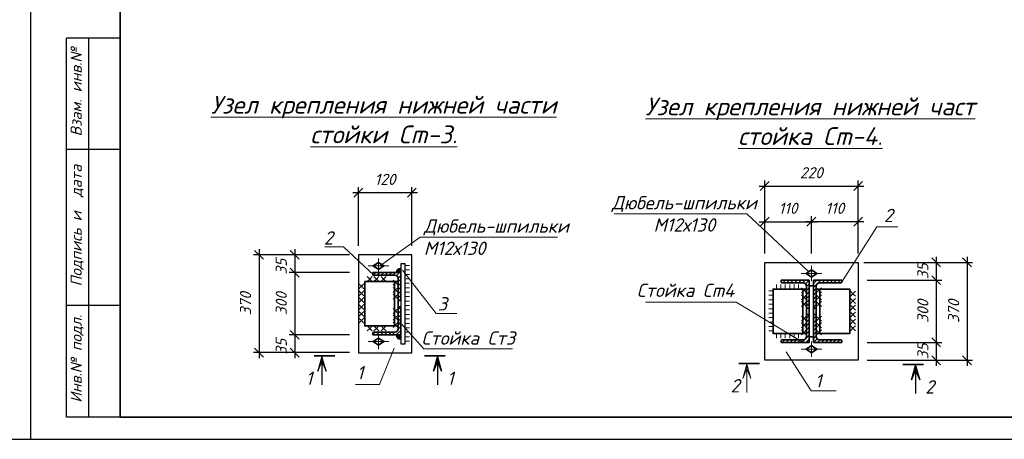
# Model space of a CAD drawing. Header units: millimetres. Extents: x -33345 to 4712671, y -3392 to 121473.
# Tile 309 of 656: x 1708325 to 1730388, y 44501 to 53913. Entities that reach past the tile are written whole.
import ezdxf

# ---------------------------------------------------------------- set-up
doc = ezdxf.new("R2010")
doc.units = ezdxf.units.MM
for name, color, linetype, lineweight in [('0.25', 7, 'Continuous', 25), ('ACO-размер', 7, 'Continuous', 13), ('ACO-текст', 7, 'Continuous', 20), ('blue', 5, 'Continuous', 35), ('DESIGN', 14, 'Continuous', 20), ('red', 12, 'Continuous', 30), ('shtrihovka', 254, 'Continuous', 0), ('svarka', 152, 'Continuous', 15), ('ОСИ', 147, 'Continuous', 13), ('Штриховая-АСО', 8, 'Continuous', 15)]:
    doc.layers.add(name, color=color, linetype=linetype, lineweight=lineweight)
doc.layers.add('_линия', color=7, linetype='Continuous')
doc.styles.add('_text', font='isocpeui.ttf')
doc.styles.add('ISOCPEUR', font='isocpeui.ttf', dxfattribs={"height": 300})
doc.styles.add('RUSS', font='RUSS.shx', dxfattribs={"width": 0.8, "oblique": 15, "height": 250})
doc.styles.add('simp 0', font='isocpeui.ttf')
doc.dimstyles.new('RUSS$0', dxfattribs={"dimscale": 0, "dimtxt": 2.5, "dimasz": 2, "dimexe": 1.25, "dimexo": 2, "dimgap": 1.75, "dimtad": 1, "dimdec": 0, "dimlfac": 100, "dimzin": 0, "dimdsep": 46, "dimtxsty": 'RUSS', "dimblk1": 'OBLIQUE', "dimblk2": 'OBLIQUE', "dimsah": 1, "dimcen": 3, "dimdle": 1.25, "dimclrt": 1, "dimadec": 0, "dimazin": 0, "dimtfac": 0.75, "dimtdec": 0, "dimtmove": 0, "dimatfit": 0, "dimldrblk": 'OBLIQUE', "dimfxl": 1, "dimtvp": 1.5, "dimtolj": 1, "dimtzin": 0, "dimarcsym": 0})
pattern_1 = [(45, (1278624.73, 478249.053), (-44.0899844, 44.0899844), [])]

# ---------------------------------------------------------------- blocks, each defined once
blk = doc.blocks.new('*U282')
at = {"layer": '0.25', "color": 5, "linetype": 'Continuous', "lineweight": 25, "ltscale": 100}
blk.add_lwpolyline([(-72619, 0), (0, 0), (0, 42000), (-72619, 42000), (-72619, 0)], dxfattribs=at)
blk = doc.blocks.new('awertgre')
at = {"ltscale": 20}
for p, q in [((-49480372, 24197418), (-49480372, 24205918)), ((-49479172, 24205918), (-49480372, 24205918)), ((-49479872, 24197418), (-49479872, 24205918)), ((-49479172, 24203418), (-49480372, 24203418)), ((-49479172, 24199918), (-49480372, 24199918)), ((-49479172, 24199918), (-49480372, 24199918)), ((-49479172, 24197418), (-49480372, 24197418))]:
    blk.add_line(p, q, dxfattribs=at)
blk.add_lwpolyline([(-49481172, 24226618), (-49439172, 24226618), (-49439172, 24196918), (-49481172, 24196918)], close=True, dxfattribs=at)
at = {"lineweight": 35}
blk.add_lwpolyline([(-49479172, 24226118), (-49439672, 24226118), (-49439672, 24197418), (-49479172, 24197418)], close=True, dxfattribs=at)
at = {"ltscale": 20, "insert": (-49480280, 24197739), "char_height": 250, "width": 9347.37, "attachment_point": 1, "rotation": 90, "style": 'ISOCPEUR'}
blk.add_mtext('Инв.№ подл.    Подпись и  дата    Взам. инв.№', dxfattribs=at)
blk = doc.blocks.new('_Oblique')
at = {"color": 0, "linetype": 'ByBlock', "lineweight": -2}
blk.add_line((-0.5, -0.5), (0.5, 0.5), dxfattribs=at)
blk = doc.blocks.new('*D2025')
at = {"layer": 'ACO-размер', "color": 0, "lineweight": -2, "ltscale": 5, "transparency": 16777216}
for p, q in [((1728862, 48196), (1728862, 46549)), ((1727314, 48071), (1728987, 48071)), ((1727314, 46674), (1728987, 46674))]:
    blk.add_line(p, q, dxfattribs=at)
at = {"layer": 'Defpoints', "color": 0, "ltscale": 5, "transparency": 16777216}
for p in [(1727114, 48071), (1727114, 46674), (1728862, 46674)]:
    blk.add_point(p, dxfattribs=at)
at = {"layer": 'ACO-размер', "color": 0, "lineweight": -2, "ltscale": 5, "transparency": 16777216, "xscale": 200, "yscale": 200, "zscale": 200}
for p, rotation in [((1728862, 48071), 90), ((1728862, 46674), 270)]:
    blk.add_blockref('_Oblique', p, dxfattribs=dict(at, rotation=rotation))
at = {"layer": 'ACO-размер', "color": 1, "ltscale": 5, "transparency": 16777216, "insert": (1728562, 47372), "char_height": 250, "attachment_point": 5, "rotation": 90, "style": 'simp 0'}
blk.add_mtext('\\A1;300', dxfattribs=at)
blk = doc.blocks.new('*D2026')
at = {"layer": 'ACO-размер', "color": 0, "lineweight": -2, "ltscale": 5, "transparency": 16777216}
for p, q in [((1728862, 48595), (1728862, 47946)), ((1727314, 48470), (1728987, 48470)), ((1727314, 48071), (1728987, 48071))]:
    blk.add_line(p, q, dxfattribs=at)
at = {"layer": 'Defpoints', "color": 0, "ltscale": 5, "transparency": 16777216}
for p in [(1727114, 48470), (1727114, 48071), (1728862, 48071)]:
    blk.add_point(p, dxfattribs=at)
at = {"layer": 'ACO-размер', "color": 0, "lineweight": -2, "ltscale": 5, "transparency": 16777216, "xscale": 200, "yscale": 200, "zscale": 200}
for p, rotation in [((1728862, 48470), 90), ((1728862, 48071), 270)]:
    blk.add_blockref('_Oblique', p, dxfattribs=dict(at, rotation=rotation))
at = {"layer": 'ACO-размер', "color": 1, "ltscale": 5, "transparency": 16777216, "insert": (1728562, 48270), "char_height": 250, "attachment_point": 5, "rotation": 90, "style": 'simp 0'}
blk.add_mtext('\\A1;35', dxfattribs=at)
blk = doc.blocks.new('*D2027')
at = {"layer": 'ACO-размер', "color": 0, "lineweight": -2, "ltscale": 5, "transparency": 16777216}
for p, q in [((1728862, 46799), (1728862, 46150)), ((1727314, 46674), (1728987, 46674)), ((1727314, 46275), (1728987, 46275))]:
    blk.add_line(p, q, dxfattribs=at)
at = {"layer": 'Defpoints', "color": 0, "ltscale": 5, "transparency": 16777216}
for p in [(1727114, 46674), (1727114, 46275), (1728862, 46275)]:
    blk.add_point(p, dxfattribs=at)
at = {"layer": 'ACO-размер', "color": 0, "lineweight": -2, "ltscale": 5, "transparency": 16777216, "xscale": 200, "yscale": 200, "zscale": 200}
for p, rotation in [((1728862, 46674), 90), ((1728862, 46275), 270)]:
    blk.add_blockref('_Oblique', p, dxfattribs=dict(at, rotation=rotation))
at = {"layer": 'ACO-размер', "color": 1, "ltscale": 5, "transparency": 16777216, "insert": (1728562, 46474), "char_height": 250, "attachment_point": 5, "rotation": 90, "style": 'simp 0'}
blk.add_mtext('\\A1;35', dxfattribs=at)
blk = doc.blocks.new('отв.- болт (постоян)')
at = {"color": 252, "lineweight": 35}
blk.add_lwpolyline([(0.8, 0), (0, -1.2), (-0.8, 0), (0, 1.2)], close=True, dxfattribs=at)
at = {"layer": 'ОСИ', "color": 1, "lineweight": 13, "ltscale": 0.5}
for points in [[(0, 2.3), (0, -2.3)], [(1.7, 0), (-1.7, 0)]]:
    blk.add_lwpolyline(points, dxfattribs=at)
blk = doc.blocks.new('*D2028')
at = {"layer": 'ACO-размер', "color": 0, "lineweight": -2, "ltscale": 5, "transparency": 16777216}
for p, q in [((1725019, 48670), (1725019, 49508)), ((1726066, 48670), (1726066, 49508)), ((1724894, 49383), (1726191, 49383))]:
    blk.add_line(p, q, dxfattribs=at)
at = {"layer": 'Defpoints', "color": 0, "ltscale": 5, "transparency": 16777216}
for p in [(1726066, 49383), (1725019, 48470), (1726066, 48470)]:
    blk.add_point(p, dxfattribs=at)
at = {"layer": 'ACO-размер', "color": 0, "lineweight": -2, "ltscale": 5, "transparency": 16777216, "xscale": 200, "yscale": 200, "zscale": 200, "rotation": 180}
blk.add_blockref('_Oblique', (1725019, 49383), dxfattribs=at)
at = {"layer": 'ACO-размер', "color": 0, "lineweight": -2, "ltscale": 5, "transparency": 16777216, "xscale": 200, "yscale": 200, "zscale": 200}
blk.add_blockref('_Oblique', (1726066, 49383), dxfattribs=at)
at = {"layer": 'ACO-размер', "color": 1, "ltscale": 5, "transparency": 16777216, "insert": (1725543, 49683), "char_height": 250, "attachment_point": 5, "style": 'simp 0'}
blk.add_mtext('\\A1;110', dxfattribs=at)
blk = doc.blocks.new('*D2029')
at = {"layer": 'ACO-размер', "color": 0, "lineweight": -2, "ltscale": 5, "transparency": 16777216}
for p, q in [((1726066, 48670), (1726066, 49508)), ((1727114, 48670), (1727114, 49508)), ((1727239, 49383), (1725941, 49383))]:
    blk.add_line(p, q, dxfattribs=at)
at = {"layer": 'Defpoints', "color": 0, "ltscale": 5, "transparency": 16777216}
for p in [(1726066, 49383), (1726066, 48470), (1727114, 48470)]:
    blk.add_point(p, dxfattribs=at)
at = {"layer": 'ACO-размер', "color": 0, "lineweight": -2, "ltscale": 5, "transparency": 16777216, "xscale": 200, "yscale": 200, "zscale": 200, "rotation": 180}
blk.add_blockref('_Oblique', (1726066, 49383), dxfattribs=at)
at = {"layer": 'ACO-размер', "color": 0, "lineweight": -2, "ltscale": 5, "transparency": 16777216, "xscale": 200, "yscale": 200, "zscale": 200}
blk.add_blockref('_Oblique', (1727114, 49383), dxfattribs=at)
at = {"layer": 'ACO-размер', "color": 1, "ltscale": 5, "transparency": 16777216, "insert": (1726590, 49683), "char_height": 250, "attachment_point": 5, "style": 'simp 0'}
blk.add_mtext('\\A1;110', dxfattribs=at)
blk = doc.blocks.new('*D2030')
at = {"layer": 'ACO-размер', "color": 0, "lineweight": -2, "ltscale": 5, "transparency": 16777216}
for p, q in [((1725019, 48670), (1725019, 50306)), ((1727114, 48670), (1727114, 50306)), ((1724894, 50181), (1727239, 50181))]:
    blk.add_line(p, q, dxfattribs=at)
at = {"layer": 'Defpoints', "color": 0, "ltscale": 5, "transparency": 16777216}
for p in [(1727114, 50181), (1725019, 48470), (1727114, 48470)]:
    blk.add_point(p, dxfattribs=at)
at = {"layer": 'ACO-размер', "color": 0, "lineweight": -2, "ltscale": 5, "transparency": 16777216, "xscale": 200, "yscale": 200, "zscale": 200, "rotation": 180}
blk.add_blockref('_Oblique', (1725019, 50181), dxfattribs=at)
at = {"layer": 'ACO-размер', "color": 0, "lineweight": -2, "ltscale": 5, "transparency": 16777216, "xscale": 200, "yscale": 200, "zscale": 200}
blk.add_blockref('_Oblique', (1727114, 50181), dxfattribs=at)
at = {"layer": 'ACO-размер', "color": 1, "ltscale": 5, "transparency": 16777216, "insert": (1726066, 50481), "char_height": 250, "attachment_point": 5, "style": 'simp 0'}
blk.add_mtext('\\A1;220', dxfattribs=at)
blk = doc.blocks.new('*D2031')
at = {"layer": 'ACO-размер', "color": 0, "lineweight": -2, "ltscale": 5, "transparency": 16777216}
for p, q in [((1729554, 48595), (1729554, 46150)), ((1727244, 48470), (1729679, 48470)), ((1727314, 46275), (1729679, 46275))]:
    blk.add_line(p, q, dxfattribs=at)
at = {"layer": 'Defpoints', "color": 0, "ltscale": 5, "transparency": 16777216}
for p in [(1727044, 48470), (1727114, 46275), (1729554, 46275)]:
    blk.add_point(p, dxfattribs=at)
at = {"layer": 'ACO-размер', "color": 0, "lineweight": -2, "ltscale": 5, "transparency": 16777216, "xscale": 200, "yscale": 200, "zscale": 200}
for p, rotation in [((1729554, 48470), 90), ((1729554, 46275), 270)]:
    blk.add_blockref('_Oblique', p, dxfattribs=dict(at, rotation=rotation))
at = {"layer": 'ACO-размер', "color": 1, "ltscale": 5, "transparency": 16777216, "insert": (1729253, 47372), "char_height": 250, "attachment_point": 5, "rotation": 90, "style": 'simp 0'}
blk.add_mtext('\\A1;370', dxfattribs=at)
blk = doc.blocks.new('сечение')
h = blk.add_hatch(color=256)
h.paths.add_polyline_path([(-291, 18), (-291, 120), (-199, 342)])
h.paths.add_polyline_path([(-383, 342), (-291, 120), (-291, 18)])
at = {"linetype": 'Continuous'}
blk.add_lwpolyline([(-291, 18), (-383, 342), (-291, 120), (-199, 342), (-291, 18), (-291, 652)], dxfattribs=at)
at = {"linetype": 'Continuous', "const_width": 36}
blk.add_lwpolyline([(0, 0), (-471, 0)], dxfattribs=at)
blk = doc.blocks.new('*D2032')
at = {"layer": 'ACO-размер', "color": 0, "lineweight": -2, "ltscale": 5, "transparency": 16777216}
for p, q in [((1714487, 48365), (1714487, 46719)), ((1715716, 48240), (1714362, 48240)), ((1715716, 46844), (1714362, 46844))]:
    blk.add_line(p, q, dxfattribs=at)
at = {"layer": 'Defpoints', "color": 0, "ltscale": 5, "transparency": 16777216}
for p in [(1715916, 48240), (1714487, 46844), (1715916, 46844)]:
    blk.add_point(p, dxfattribs=at)
at = {"layer": 'ACO-размер', "color": 0, "lineweight": -2, "ltscale": 5, "transparency": 16777216, "xscale": 200, "yscale": 200, "zscale": 200}
for p, rotation in [((1714487, 48240), 90), ((1714487, 46844), 270)]:
    blk.add_blockref('_Oblique', p, dxfattribs=dict(at, rotation=rotation))
at = {"layer": 'ACO-размер', "color": 1, "ltscale": 5, "transparency": 16777216, "insert": (1714187, 47542), "char_height": 250, "attachment_point": 5, "rotation": 90, "style": 'simp 0'}
blk.add_mtext('\\A1;300', dxfattribs=at)
blk = doc.blocks.new('*D2010')
at = {"layer": 'ACO-размер', "color": 0, "lineweight": -2, "ltscale": 5, "transparency": 16777216}
for p, q in [((1714487, 48765), (1714487, 48115)), ((1715716, 48640), (1714362, 48640)), ((1715716, 48240), (1714362, 48240))]:
    blk.add_line(p, q, dxfattribs=at)
at = {"layer": 'Defpoints', "color": 0, "ltscale": 5, "transparency": 16777216}
for p in [(1715916, 48640), (1714487, 48240), (1715916, 48240)]:
    blk.add_point(p, dxfattribs=at)
at = {"layer": 'ACO-размер', "color": 0, "lineweight": -2, "ltscale": 5, "transparency": 16777216, "xscale": 200, "yscale": 200, "zscale": 200}
for p, rotation in [((1714487, 48640), 90), ((1714487, 48240), 270)]:
    blk.add_blockref('_Oblique', p, dxfattribs=dict(at, rotation=rotation))
at = {"layer": 'ACO-размер', "color": 1, "ltscale": 5, "transparency": 16777216, "insert": (1714187, 48373), "char_height": 250, "attachment_point": 5, "rotation": 90, "style": 'simp 0'}
blk.add_mtext('\\A1;35', dxfattribs=at)
blk = doc.blocks.new('*D2011')
at = {"layer": 'ACO-размер', "color": 0, "lineweight": -2, "ltscale": 5, "transparency": 16777216}
for p, q in [((1715716, 46844), (1714362, 46844)), ((1714487, 46969), (1714487, 46320)), ((1715716, 46445), (1714362, 46445))]:
    blk.add_line(p, q, dxfattribs=at)
at = {"layer": 'Defpoints', "color": 0, "ltscale": 5, "transparency": 16777216}
for p in [(1715916, 46844), (1714487, 46445), (1715916, 46445)]:
    blk.add_point(p, dxfattribs=at)
at = {"layer": 'ACO-размер', "color": 0, "lineweight": -2, "ltscale": 5, "transparency": 16777216, "xscale": 200, "yscale": 200, "zscale": 200}
for p, rotation in [((1714487, 46844), 90), ((1714487, 46445), 270)]:
    blk.add_blockref('_Oblique', p, dxfattribs=dict(at, rotation=rotation))
at = {"layer": 'ACO-размер', "color": 1, "ltscale": 5, "transparency": 16777216, "insert": (1714187, 46577), "char_height": 250, "attachment_point": 5, "rotation": 90, "style": 'simp 0'}
blk.add_mtext('\\A1;35', dxfattribs=at)
blk = doc.blocks.new('*D2012')
at = {"layer": 'ACO-размер', "color": 0, "lineweight": -2, "ltscale": 5, "transparency": 16777216}
for p, q in [((1715916, 48840), (1715916, 50157)), ((1717113, 48840), (1717113, 50157)), ((1717238, 50032), (1715791, 50032))]:
    blk.add_line(p, q, dxfattribs=at)
at = {"layer": 'Defpoints', "color": 0, "ltscale": 5, "transparency": 16777216}
for p in [(1715916, 50032), (1715916, 48640), (1717113, 48640)]:
    blk.add_point(p, dxfattribs=at)
at = {"layer": 'ACO-размер', "color": 0, "lineweight": -2, "ltscale": 5, "transparency": 16777216, "xscale": 200, "yscale": 200, "zscale": 200, "rotation": 180}
blk.add_blockref('_Oblique', (1715916, 50032), dxfattribs=at)
at = {"layer": 'ACO-размер', "color": 0, "lineweight": -2, "ltscale": 5, "transparency": 16777216, "xscale": 200, "yscale": 200, "zscale": 200}
blk.add_blockref('_Oblique', (1717113, 50032), dxfattribs=at)
at = {"layer": 'ACO-размер', "color": 1, "ltscale": 5, "transparency": 16777216, "insert": (1716514, 50332), "char_height": 250, "attachment_point": 5, "style": 'simp 0'}
blk.add_mtext('\\A1;120', dxfattribs=at)
blk = doc.blocks.new('*D2013')
at = {"layer": 'ACO-размер', "color": 0, "lineweight": -2, "ltscale": 5, "transparency": 16777216}
for p, q in [((1713689, 48765), (1713689, 46320)), ((1715716, 48640), (1713564, 48640)), ((1715716, 46445), (1713564, 46445))]:
    blk.add_line(p, q, dxfattribs=at)
at = {"layer": 'Defpoints', "color": 0, "ltscale": 5, "transparency": 16777216}
for p in [(1715916, 48640), (1713689, 46445), (1715916, 46445)]:
    blk.add_point(p, dxfattribs=at)
at = {"layer": 'ACO-размер', "color": 0, "lineweight": -2, "ltscale": 5, "transparency": 16777216, "xscale": 200, "yscale": 200, "zscale": 200}
for p, rotation in [((1713689, 48640), 90), ((1713689, 46445), 270)]:
    blk.add_blockref('_Oblique', p, dxfattribs=dict(at, rotation=rotation))
at = {"layer": 'ACO-размер', "color": 1, "ltscale": 5, "transparency": 16777216, "insert": (1713387, 47542), "char_height": 250, "attachment_point": 5, "rotation": 90, "style": 'simp 0'}
blk.add_mtext('\\A1;370', dxfattribs=at)

msp = doc.modelspace()

# ---------------------------------------------------------------- hatches: boundary and pattern name
at = {"layer": 'Штриховая-АСО', "lineweight": 9}
for points in [[(1716762.277, 48240.471), (1716863.643, 48240.471), (1716863.643, 48341.838, 0.414213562)], [(1716762.277, 46843.772), (1716863.643, 46843.772), (1716863.643, 46742.405, -0.414213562)]]:
    msp.add_hatch(color=256, dxfattribs=at).paths.add_polyline_path(points)
h = msp.add_hatch(dxfattribs=at)
h.set_pattern_fill('ANSI31', scale=498.821232)
h.set_pattern_definition([(45, (1267244.087, 478418.89), (-44.0899844, 44.0899844), [])])
edge = h.paths.add_edge_path()
edge.add_line((1716235.129, 48240.471), (1716235.129, 48203.559))
edge.add_arc((1716258.074, 48203.559), 22.946, 180.0000001, 270.0000001)
edge.add_line((1716258.074, 48180.613), (1716733.95, 48180.613))
edge.add_arc((1716733.95, 48110.778), 69.835, 0, 90, ccw=False)
edge.add_line((1716803.785, 48110.778), (1716803.785, 47634.902))
edge.add_arc((1716826.731, 47634.902), 22.946, 180, 270)
edge.add_line((1716826.731, 47611.957), (1716863.643, 47611.957))
edge.add_line((1716863.643, 47611.957), (1716863.643, 48240.471))
edge.add_line((1716863.643, 48240.471), (1716235.129, 48240.471))
edge = h.paths.add_edge_path()
edge.add_line((1716235.129, 46843.772), (1716235.129, 46880.685))
edge.add_arc((1716258.074, 46880.685), 22.946, 89.9999999, 179.9999999, ccw=False)
edge.add_line((1716258.074, 46903.631), (1716733.95, 46903.631))
edge.add_arc((1716733.95, 46973.466), 69.835, 270, 360)
edge.add_line((1716803.785, 46973.466), (1716803.785, 47449.341))
edge.add_arc((1716826.731, 47449.341), 22.946, 90, 180, ccw=False)
edge.add_line((1716826.731, 47472.287), (1716863.643, 47472.287))
edge.add_line((1716863.643, 47472.287), (1716863.643, 46843.772))
edge.add_line((1716863.643, 46843.772), (1716235.129, 46843.772))
h = msp.add_hatch(dxfattribs=at)
h.set_pattern_fill('ANSI31', scale=498.821232)
h.set_pattern_definition(pattern_1)
edge = h.paths.add_edge_path()
edge.add_line((1725387.866, 48070.636), (1725387.866, 48033.724))
edge.add_arc((1725410.811, 48033.724), 22.946, 180.0000001, 270.0000001)
edge.add_line((1725410.811, 48010.778), (1725886.687, 48010.778))
edge.add_arc((1725886.687, 47940.943), 69.835, 0, 90, ccw=False)
edge.add_line((1725956.522, 47940.943), (1725956.522, 47465.067))
edge.add_arc((1725979.468, 47465.067), 22.946, 180, 270)
edge.add_line((1725979.468, 47442.122), (1726016.38, 47442.122))
edge.add_line((1726016.38, 47442.122), (1726016.38, 48070.636))
edge.add_line((1726016.38, 48070.636), (1725387.866, 48070.636))
edge = h.paths.add_edge_path()
edge.add_line((1725387.866, 46673.937), (1725387.866, 46710.85))
edge.add_arc((1725410.811, 46710.85), 22.946, 89.9999999, 179.9999999, ccw=False)
edge.add_line((1725410.811, 46733.796), (1725886.687, 46733.796))
edge.add_arc((1725886.687, 46803.631), 69.835, 270, 360)
edge.add_line((1725956.522, 46803.631), (1725956.522, 47279.506))
edge.add_arc((1725979.468, 47279.506), 22.946, 90, 180, ccw=False)
edge.add_line((1725979.468, 47302.452), (1726016.38, 47302.452))
edge.add_line((1726016.38, 47302.452), (1726016.38, 46673.937))
edge.add_line((1726016.38, 46673.937), (1725387.866, 46673.937))
h = msp.add_hatch(dxfattribs=at)
h.set_pattern_fill('ANSI31', scale=498.821232)
h.set_pattern_definition(pattern_1)
edge = h.paths.add_edge_path()
edge.add_line((1726744.659, 48070.636), (1726744.659, 48033.724))
edge.add_arc((1726721.714, 48033.724), 22.946, 269.9999999, 359.9999999, ccw=False)
edge.add_line((1726721.714, 48010.778), (1726245.838, 48010.778))
edge.add_arc((1726245.838, 47940.943), 69.835, 90, 180)
edge.add_line((1726176.003, 47940.943), (1726176.003, 47465.067))
edge.add_arc((1726153.057, 47465.067), 22.946, -90, 0, ccw=False)
edge.add_line((1726153.057, 47442.122), (1726116.145, 47442.122))
edge.add_line((1726116.145, 47442.122), (1726116.145, 48070.636))
edge.add_line((1726116.145, 48070.636), (1726744.659, 48070.636))
edge = h.paths.add_edge_path()
edge.add_line((1726744.659, 46673.937), (1726744.659, 46710.85))
edge.add_arc((1726721.714, 46710.85), 22.946, 0.0000001, 90.0000001)
edge.add_line((1726721.714, 46733.796), (1726245.838, 46733.796))
edge.add_arc((1726245.838, 46803.631), 69.835, 180, 270, ccw=False)
edge.add_line((1726176.003, 46803.631), (1726176.003, 47279.506))
edge.add_arc((1726153.057, 47279.506), 22.946, 360, 450)
edge.add_line((1726153.057, 47302.452), (1726116.145, 47302.452))
edge.add_line((1726116.145, 47302.452), (1726116.145, 46673.937))
edge.add_line((1726116.145, 46673.937), (1726744.659, 46673.937))

# ---------------------------------------------------------------- linework, layer by layer
at = {"color": 7, "lineweight": 13}
for points in [[(1716258.074, 48180.613), (1715581.492, 48819.142), (1715163.415, 48819.142)], [(1718121.716, 47326.733), (1717656.208, 47326.733), (1716904.204, 48293.744)]]:
    msp.add_lwpolyline(points, dxfattribs=at)
at = {"layer": 'ACO-текст'}
for points in [[(1721644.075, 49558.364), (1724618.872, 49558.364), (1726006.404, 48260.189)], [(1720377.159, 49035.196), (1717295.374, 49035.196), (1716412.853, 48400.954)], [(1725881.699, 46673.937), (1724376.974, 47574.533), (1722346.709, 47574.533)], [(1725501.217, 46466.678), (1726062.776, 45585.967), (1726620.142, 45585.967)]]:
    msp.add_lwpolyline(points, dxfattribs=at)
at = {"layer": 'blue', "color": 112}
for points in [[(1716235.129, 48240.471), (1716235.129, 48203.559, 0.414213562), (1716258.074, 48180.613), (1716733.95, 48180.613, -0.414213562), (1716803.785, 48110.778), (1716803.785, 47634.902, 0.414213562), (1716826.731, 47611.957), (1716863.643, 47611.957), (1716863.643, 48240.471)], [(1725387.866, 48070.636), (1725387.866, 48033.724, 0.414213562), (1725410.811, 48010.778), (1725886.687, 48010.778, -0.414213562), (1725956.522, 47940.943), (1725956.522, 47465.067, 0.414213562), (1725979.468, 47442.122), (1726016.38, 47442.122), (1726016.38, 48070.636)], [(1726744.659, 48070.636), (1726744.659, 48033.724, -0.414213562), (1726721.714, 48010.778), (1726245.838, 48010.778, 0.414213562), (1726176.003, 47940.943), (1726176.003, 47465.067, -0.414213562), (1726153.057, 47442.122), (1726116.145, 47442.122), (1726116.145, 48070.636)], [(1716235.129, 46843.772), (1716235.129, 46880.685, -0.414213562), (1716258.074, 46903.631), (1716733.95, 46903.631, 0.414213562), (1716803.785, 46973.466), (1716803.785, 47449.341, -0.414213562), (1716826.731, 47472.287), (1716863.643, 47472.287), (1716863.643, 46843.772)], [(1725387.866, 46673.937), (1725387.866, 46710.85, -0.414213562), (1725410.811, 46733.796), (1725886.687, 46733.796, 0.414213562), (1725956.522, 46803.631), (1725956.522, 47279.506, -0.414213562), (1725979.468, 47302.452), (1726016.38, 47302.452), (1726016.38, 46673.937)], [(1726744.659, 46673.937), (1726744.659, 46710.85, 0.414213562), (1726721.714, 46733.796), (1726245.838, 46733.796, -0.414213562), (1726176.003, 46803.631), (1726176.003, 47279.506, 0.414213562), (1726153.057, 47302.452), (1726116.145, 47302.452), (1726116.145, 46673.937)]]:
    msp.add_lwpolyline(points, format="xyb", close=True, dxfattribs=at)
at = {"layer": 'blue'}
for points in [[(1716803.785, 47043.3), (1716803.785, 48040.943), (1716055.553, 48040.943), (1716055.553, 47043.3), (1716803.785, 47043.3)], [(1716723.973, 47043.3), (1716723.973, 48040.943)], [(1725956.522, 46873.466), (1725956.522, 47871.108), (1725208.29, 47871.108), (1725208.29, 46873.466), (1725956.522, 46873.466)], [(1725876.71, 46873.466), (1725876.71, 47871.108)], [(1725956.522, 46873.466), (1725956.522, 47871.108)], [(1726176.003, 46873.466), (1726176.003, 47871.108), (1726924.235, 47871.108), (1726924.235, 46873.466), (1726176.003, 46873.466)], [(1726255.815, 46873.466), (1726255.815, 47871.108)]]:
    msp.add_lwpolyline(points, dxfattribs=at)
at = {"layer": 'blue', "color": 112}
msp.add_lwpolyline([(1726016.38, 46803.631), (1726016.38, 47940.943), (1726116.145, 47940.943), (1726116.145, 46803.631)], close=True, dxfattribs=at)
at = {"layer": 'DESIGN', "color": 0, "linetype": 'Continuous', "lineweight": 13}
for points in [[(1726741.094, 48021.44), (1727529.193, 49264.87), (1728005.559, 49264.87)], [(1719367.73, 46533.275), (1717384.287, 46533.275), (1716837.302, 47137.052)], [(1716715.104, 46545.459), (1716390.126, 45731.19), (1715850.119, 45731.19)]]:
    msp.add_lwpolyline(points, dxfattribs=at)
at = {"layer": 'red'}
for points in [[(1717113.054, 46444.715), (1717113.054, 48639.528), (1715915.883, 48639.528), (1715915.883, 46444.715)], [(1716963.408, 46644.244), (1716963.408, 48440), (1716863.643, 48440), (1716863.643, 46644.244)], [(1725018.738, 46274.88), (1725018.738, 48469.693), (1727113.787, 48469.693), (1727113.787, 46274.88)]]:
    msp.add_lwpolyline(points, close=True, dxfattribs=at)
at = {"layer": 'shtrihovka', "color": 7}
for points in [[(1717063.172, 48399.584), (1716963.408, 48399.584)], [(1717063.172, 48299.82), (1716963.408, 48299.82)], [(1717063.172, 48200.056), (1716963.408, 48200.056)], [(1717063.172, 48100.292), (1716963.408, 48100.292)], [(1717063.172, 48000.527), (1716963.408, 48000.527)], [(1717063.172, 47900.763), (1716963.408, 47900.763)], [(1725280.536, 47970.872), (1725280.536, 47871.108)], [(1725380.3, 47970.872), (1725380.3, 47871.108)], [(1725480.064, 47970.872), (1725480.064, 47871.108)], [(1725579.829, 47970.872), (1725579.829, 47871.108)], [(1725679.593, 47970.872), (1725679.593, 47871.108)], [(1725779.357, 47970.872), (1725779.357, 47871.108)], [(1717063.172, 47800.999), (1716963.408, 47800.999)], [(1717063.172, 47701.235), (1716963.408, 47701.235)], [(1725108.526, 47830.692), (1725208.29, 47830.692)], [(1725108.526, 47730.928), (1725208.29, 47730.928)], [(1717063.172, 47601.47), (1716963.408, 47601.47)], [(1717063.172, 47501.706), (1716963.408, 47501.706)], [(1725108.526, 47631.164), (1725208.29, 47631.164)], [(1725108.526, 47531.4), (1725208.29, 47531.4)], [(1717063.172, 47401.942), (1716963.408, 47401.942)], [(1717063.172, 47302.178), (1716963.408, 47302.178)], [(1725108.526, 47431.635), (1725208.29, 47431.635)], [(1725108.526, 47331.871), (1725208.29, 47331.871)], [(1725108.526, 47232.107), (1725208.29, 47232.107)], [(1717063.172, 47202.413), (1716963.408, 47202.413)], [(1717063.172, 47102.649), (1716963.408, 47102.649)], [(1717063.172, 47002.885), (1716963.408, 47002.885)], [(1725108.526, 47132.343), (1725208.29, 47132.343)], [(1725108.526, 47032.578), (1725208.29, 47032.578)], [(1717063.172, 46903.121), (1716963.408, 46903.121)], [(1717063.172, 46803.356), (1716963.408, 46803.356)], [(1725108.526, 46932.814), (1725208.29, 46932.814)], [(1725280.536, 46773.701), (1725280.536, 46873.466)], [(1725380.3, 46773.701), (1725380.3, 46873.466)], [(1725480.064, 46773.701), (1725480.064, 46873.466)], [(1725579.829, 46773.701), (1725579.829, 46873.466)], [(1725679.593, 46773.701), (1725679.593, 46873.466)], [(1725779.357, 46773.701), (1725779.357, 46873.466)], [(1717063.172, 46703.592), (1716963.408, 46703.592)]]:
    msp.add_lwpolyline(points, dxfattribs=at)
for points in [[(1716112.375, 48040.943), (1716168.493, 48097.06), (1716224.61, 48040.943), (1716168.493, 48097.06), (1716224.61, 48153.178), (1716168.493, 48097.06), (1716112.375, 48153.178), (1716168.493, 48097.06)], [(1716262.014, 48040.943), (1716318.131, 48097.06), (1716374.249, 48040.943), (1716318.131, 48097.06), (1716374.249, 48153.178), (1716318.131, 48097.06), (1716262.014, 48153.178), (1716318.131, 48097.06)], [(1716423.623, 48040.943), (1716479.741, 48097.06), (1716535.858, 48040.943), (1716479.741, 48097.06), (1716535.858, 48153.178), (1716479.741, 48097.06), (1716423.623, 48153.178), (1716479.741, 48097.06)], [(1716038.778, 47879.714), (1715982.661, 47935.831), (1716038.778, 47991.949), (1715982.661, 47935.831), (1715926.543, 47991.949), (1715982.661, 47935.831), (1715926.543, 47879.714), (1715982.661, 47935.831)], [(1716803.785, 47958.956), (1716747.667, 48015.073), (1716803.785, 48071.191), (1716747.667, 48015.073), (1716691.55, 48071.191), (1716747.667, 48015.073), (1716691.55, 47958.956), (1716747.667, 48015.073)], [(1716803.785, 47797.346), (1716747.667, 47853.464), (1716803.785, 47909.581), (1716747.667, 47853.464), (1716691.55, 47909.581), (1716747.667, 47853.464), (1716691.55, 47797.346), (1716747.667, 47853.464)], [(1725956.522, 47789.121), (1725900.404, 47845.238), (1725956.522, 47901.356), (1725900.404, 47845.238), (1725844.287, 47901.356), (1725900.404, 47845.238), (1725844.287, 47789.121), (1725900.404, 47845.238)], [(1726176.003, 47789.121), (1726232.121, 47845.238), (1726176.003, 47901.356), (1726232.121, 47845.238), (1726288.238, 47901.356), (1726232.121, 47845.238), (1726288.238, 47789.121), (1726232.121, 47845.238)], [(1716038.778, 47718.104), (1715982.661, 47774.222), (1716038.778, 47830.339), (1715982.661, 47774.222), (1715926.543, 47830.339), (1715982.661, 47774.222), (1715926.543, 47718.104), (1715982.661, 47774.222)], [(1716038.778, 47568.466), (1715982.661, 47624.583), (1716038.778, 47680.701), (1715982.661, 47624.583), (1715926.543, 47680.701), (1715982.661, 47624.583), (1715926.543, 47568.466), (1715982.661, 47624.583)], [(1716803.785, 47647.708), (1716747.667, 47703.825), (1716803.785, 47759.943), (1716747.667, 47703.825), (1716691.55, 47759.943), (1716747.667, 47703.825), (1716691.55, 47647.708), (1716747.667, 47703.825)], [(1725956.522, 47627.511), (1725900.404, 47683.629), (1725956.522, 47739.746), (1725900.404, 47683.629), (1725844.287, 47739.746), (1725900.404, 47683.629), (1725844.287, 47627.511), (1725900.404, 47683.629)], [(1726176.003, 47627.511), (1726232.121, 47683.629), (1726176.003, 47739.746), (1726232.121, 47683.629), (1726288.238, 47739.746), (1726232.121, 47683.629), (1726288.238, 47627.511), (1726232.121, 47683.629)], [(1726941.01, 47709.879), (1726997.127, 47765.996), (1726941.01, 47822.114), (1726997.127, 47765.996), (1727053.245, 47822.114), (1726997.127, 47765.996), (1727053.245, 47709.879), (1726997.127, 47765.996)], [(1726941.01, 47548.269), (1726997.127, 47604.387), (1726941.01, 47660.504), (1726997.127, 47604.387), (1727053.245, 47660.504), (1726997.127, 47604.387), (1727053.245, 47548.269), (1726997.127, 47604.387)], [(1716038.778, 47412.842), (1715982.661, 47468.959), (1716038.778, 47525.077), (1715982.661, 47468.959), (1715926.543, 47525.077), (1715982.661, 47468.959), (1715926.543, 47412.842), (1715982.661, 47468.959)], [(1716803.785, 47436.536), (1716747.667, 47380.418), (1716803.785, 47324.301), (1716747.667, 47380.418), (1716691.55, 47324.301), (1716747.667, 47380.418), (1716691.55, 47436.536), (1716747.667, 47380.418)], [(1725956.522, 47477.873), (1725900.404, 47533.99), (1725956.522, 47590.108), (1725900.404, 47533.99), (1725844.287, 47590.108), (1725900.404, 47533.99), (1725844.287, 47477.873), (1725900.404, 47533.99)], [(1726176.003, 47477.873), (1726232.121, 47533.99), (1726176.003, 47590.108), (1726232.121, 47533.99), (1726288.238, 47590.108), (1726232.121, 47533.99), (1726288.238, 47477.873), (1726232.121, 47533.99)], [(1726941.01, 47398.631), (1726997.127, 47454.748), (1726941.01, 47510.866), (1726997.127, 47454.748), (1727053.245, 47510.866), (1726997.127, 47454.748), (1727053.245, 47398.631), (1726997.127, 47454.748)], [(1716038.778, 47257.218), (1715982.661, 47313.335), (1716038.778, 47369.453), (1715982.661, 47313.335), (1715926.543, 47369.453), (1715982.661, 47313.335), (1715926.543, 47257.218), (1715982.661, 47313.335)], [(1716038.778, 47107.58), (1715982.661, 47163.697), (1716038.778, 47219.814), (1715982.661, 47163.697), (1715926.543, 47219.814), (1715982.661, 47163.697), (1715926.543, 47107.58), (1715982.661, 47163.697)], [(1716803.785, 47286.897), (1716747.667, 47230.78), (1716803.785, 47174.662), (1716747.667, 47230.78), (1716691.55, 47174.662), (1716747.667, 47230.78), (1716691.55, 47286.897), (1716747.667, 47230.78)], [(1725956.522, 47266.701), (1725900.404, 47210.583), (1725956.522, 47154.466), (1725900.404, 47210.583), (1725844.287, 47154.466), (1725900.404, 47210.583), (1725844.287, 47266.701), (1725900.404, 47210.583)], [(1726176.003, 47266.701), (1726232.121, 47210.583), (1726176.003, 47154.466), (1726232.121, 47210.583), (1726288.238, 47154.466), (1726232.121, 47210.583), (1726288.238, 47266.701), (1726232.121, 47210.583)], [(1726941.01, 47243.007), (1726997.127, 47299.124), (1726941.01, 47355.242), (1726997.127, 47299.124), (1727053.245, 47355.242), (1726997.127, 47299.124), (1727053.245, 47243.007), (1726997.127, 47299.124)], [(1716112.375, 46931.066), (1716168.493, 46987.183), (1716224.61, 46931.066), (1716168.493, 46987.183), (1716224.61, 47043.3), (1716168.493, 46987.183), (1716112.375, 47043.3), (1716168.493, 46987.183)], [(1716262.014, 46931.066), (1716318.131, 46987.183), (1716374.249, 46931.066), (1716318.131, 46987.183), (1716374.249, 47043.3), (1716318.131, 46987.183), (1716262.014, 47043.3), (1716318.131, 46987.183)], [(1716423.623, 46931.066), (1716479.741, 46987.183), (1716535.858, 46931.066), (1716479.741, 46987.183), (1716535.858, 47043.3), (1716479.741, 46987.183), (1716423.623, 47043.3), (1716479.741, 46987.183)], [(1716803.785, 47125.287), (1716747.667, 47069.17), (1716803.785, 47013.053), (1716747.667, 47069.17), (1716691.55, 47013.053), (1716747.667, 47069.17), (1716691.55, 47125.287), (1716747.667, 47069.17)], [(1725956.522, 47117.062), (1725900.404, 47060.945), (1725956.522, 47004.827), (1725900.404, 47060.945), (1725844.287, 47004.827), (1725900.404, 47060.945), (1725844.287, 47117.062), (1725900.404, 47060.945)], [(1726176.003, 47117.062), (1726232.121, 47060.945), (1726176.003, 47004.827), (1726232.121, 47060.945), (1726288.238, 47004.827), (1726232.121, 47060.945), (1726288.238, 47117.062), (1726232.121, 47060.945)], [(1726941.01, 47087.383), (1726997.127, 47143.5), (1726941.01, 47199.618), (1726997.127, 47143.5), (1727053.245, 47199.618), (1726997.127, 47143.5), (1727053.245, 47087.383), (1726997.127, 47143.5)], [(1726941.01, 46937.745), (1726997.127, 46993.862), (1726941.01, 47049.979), (1726997.127, 46993.862), (1727053.245, 47049.979), (1726997.127, 46993.862), (1727053.245, 46937.745), (1726997.127, 46993.862)], [(1725956.522, 46955.452), (1725900.404, 46899.335), (1725956.522, 46843.218), (1725900.404, 46899.335), (1725844.287, 46843.218), (1725900.404, 46899.335), (1725844.287, 46955.452), (1725900.404, 46899.335)], [(1726176.003, 46955.452), (1726232.121, 46899.335), (1726176.003, 46843.218), (1726232.121, 46899.335), (1726288.238, 46843.218), (1726232.121, 46899.335), (1726288.238, 46955.452), (1726232.121, 46899.335)]]:
    msp.add_lwpolyline(points, close=True, dxfattribs=at)
at = {"layer": 'svarka'}
for centre, start, end in [((1716863.643, 48240.471), 90, 180), ((1716863.643, 46843.772), 180, 270)]:
    msp.add_arc(centre, 101.367, start, end, dxfattribs=at)

# ---------------------------------------------------------------- block references
at = {"color": 6, "ltscale": 2, "yscale": 99.76424631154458, "zscale": 99.76424631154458}
for p, xscale, rotation in [((1716364.822, 48390.118), -99.76424631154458, 90), ((1726066.262, 48220.283), 99.76424631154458, 270), ((1716364.822, 46692.657), 99.76424631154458, 90.00000000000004), ((1726066.262, 46524.291), -99.76424631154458, 270)]:
    msp.add_blockref('отв.- болт (постоян)', p, dxfattribs=dict(at, xscale=xscale, rotation=rotation))
at = {"color": 0, "linetype": 'Continuous', "yscale": 0.9976424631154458, "zscale": 0.9976424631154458, "rotation": 180}
for p, xscale in [((1715388.906, 46372.059), -0.9976424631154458), ((1717395.541, 46372.059), 0.9976424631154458), ((1728110.311, 46177.565), 0.9976424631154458)]:
    msp.add_blockref('сечение', p, dxfattribs=dict(at, xscale=xscale))
at = {"layer": '0.25', "ltscale": 100, "transparency": 33554687}
msp.add_blockref('*U282', (1708575.221, 44501.326, 1359241.5), dxfattribs=at)
at = {"layer": '_линия', "color": 18, "true_color": 0x000000}
msp.add_blockref('awertgre', (51189747.158, -24152417.108, 1359241.5), dxfattribs=at)
at = {"layer": 'ACO-текст', "xscale": -0.9976424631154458, "yscale": 0.9976424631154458, "zscale": 0.9976424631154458, "rotation": 180}
msp.add_blockref('сечение', (1724908.2, 46203.548), dxfattribs=at)

# ---------------------------------------------------------------- texts
at = {"layer": 'ACO-текст', "style": 'simp 0'}
for s, height, p in [('2', 299.293, (1727688.803, 49372.143)), ('2', 299.293, (1715141.379, 48869.456)), ('Стойка Сm4', 299.2927, (1722153.314, 47694.785)), ('3', 299.293, (1717693.468, 47390.715)), ('Стойка Ст3', 299.2927, (1717329.619, 46622.763)), ('1', 299.293, (1715876.628, 45847.163)), ('1', 299.293, (1714734.67, 45721.953)), ('1', 299.293, (1717900.132, 45721.953)), ('1', 299.293, (1726144.887, 45664.959)), ('2', 299.293, (1724253.963, 45553.442)), ('2', 299.293, (1728614.901, 45527.458))]:
    msp.add_text(s, height=height, dxfattribs=at).set_placement(p)
at = {"layer": 'ACO-текст', "ltscale": 100, "char_height": 399.05699, "attachment_point": 1}
for s, width, insert, style in [('\\pxqc;{\\LУзел крепления нижней части стойки Сm-3.}', 8846.06191, (1712060.589, 52205.001), '_text'), ('\\pxqc;{\\LУзел крепления нижней част стойка Сm-4.}', 9228.21684, (1721426.793, 52167.337), 'ISOCPEUR')]:
    msp.add_mtext_dynamic_manual_height_columns(s, width=width, gutter_width=1496.464, heights=[0], dxfattribs=dict(at, insert=insert, style=style))
at = {"layer": 'ACO-текст', "char_height": 299.29274, "style": 'simp 0'}
for s, insert, width, attachment_point in [('\\pxi-3,l3,qc;Дюбель-шпильки\\PМ12х130', (1721368.459, 49957.57), 3700.35364, 1), ('\\pxi-3,l3,ql;Дюбель-шпильки ^JМ12х130', (1718546.17, 49035.196), 2331.13106, 5)]:
    msp.add_mtext(s, dxfattribs=dict(at, insert=insert, width=width, attachment_point=attachment_point))

# ---------------------------------------------------------------- dimensions: what is measured, and where the dimension line sits
at = {"layer": 'ACO-размер', "ltscale": 5}
for base, p2, text, picture, middle in [((1727113.787, 50180.672), (1727113.787, 48469.693), '220', '*D2030', (1726066.262, 50480.672)), ((1726066.262, 49382.558), (1726066.262, 48469.693), '110', '*D2028', (1725542.5, 49682.558))]:
    dim = msp.add_linear_dim(base=base, p1=(1725018.738, 48469.693), p2=p2, text=text, dimstyle='RUSS$0', override={"dimscale": 100, "dimlfac": 0.1, "dimtxsty": 'simp 0', "dimtmove": 1}, dxfattribs=at)
    dim.commit()
    dim.dimension.update_dxf_attribs({"geometry": picture, "text_midpoint": middle})
dim = msp.add_linear_dim(base=(1715915.883, 50031.983), p1=(1717113.054, 48639.528), p2=(1715915.883, 48639.528), angle=180, dimstyle='RUSS$0', override={"dimscale": 100, "dimlfac": 0.1, "dimtxsty": 'simp 0', "dimtmove": 0}, dxfattribs=at)
dim.commit()
dim.dimension.update_dxf_attribs({"geometry": '*D2012', "text_midpoint": (1716514.469, 50031.983), "dimtype": 160})
for base, p1, p2, angle, text, picture, middle in [((1726066.262, 49382.558), (1727113.787, 48469.693), (1726066.262, 48469.693), 180, '110', '*D2029', (1726590.025, 49682.558)), ((1713688.867, 46444.715), (1715915.883, 48639.528), (1715915.883, 46444.715), 90, '370', '*D2013', (1713387.257, 47542.122)), ((1729554.489, 46274.88), (1727043.952, 48469.693), (1727113.787, 46274.88), 90, '370', '*D2031', (1729252.879, 47372.287)), ((1714486.981, 46843.772), (1715915.883, 48240.471), (1715915.883, 46843.772), 90, '300', '*D2032', (1714186.981, 47542.122)), ((1728862.39, 46673.937), (1727113.787, 48070.636), (1727113.787, 46673.937), 90, '300', '*D2025', (1728562.39, 47372.287))]:
    dim = msp.add_linear_dim(base=base, p1=p1, p2=p2, angle=angle, text=text, dimstyle='RUSS$0', override={"dimscale": 100, "dimlfac": 0.1, "dimtxsty": 'simp 0', "dimtmove": 1}, dxfattribs=at)
    dim.commit()
    dim.dimension.update_dxf_attribs({"geometry": picture, "text_midpoint": middle})
for base, p1, p2, picture, middle in [((1714486.981, 48240.471), (1715915.883, 48639.528), (1715915.883, 48240.471), '*D2010', (1714486.981, 48372.924)), ((1728862.39, 48070.636), (1727113.787, 48469.693), (1727113.787, 48070.636), '*D2026', (1728862.39, 48270.165)), ((1714486.981, 46444.715), (1715915.883, 46843.772), (1715915.883, 46444.715), '*D2011', (1714486.981, 46577.168)), ((1728862.39, 46274.88), (1727113.787, 46673.937), (1727113.787, 46274.88), '*D2027', (1728862.39, 46474.409))]:
    dim = msp.add_linear_dim(base=base, p1=p1, p2=p2, angle=90, text='35', dimstyle='RUSS$0', override={"dimscale": 100, "dimlfac": 0.1, "dimtxsty": 'simp 0', "dimtmove": 1}, dxfattribs=at)
    dim.commit()
    dim.dimension.update_dxf_attribs({"geometry": picture, "text_midpoint": middle, "dimtype": 160})

doc.saveas('drawing.dxf')
